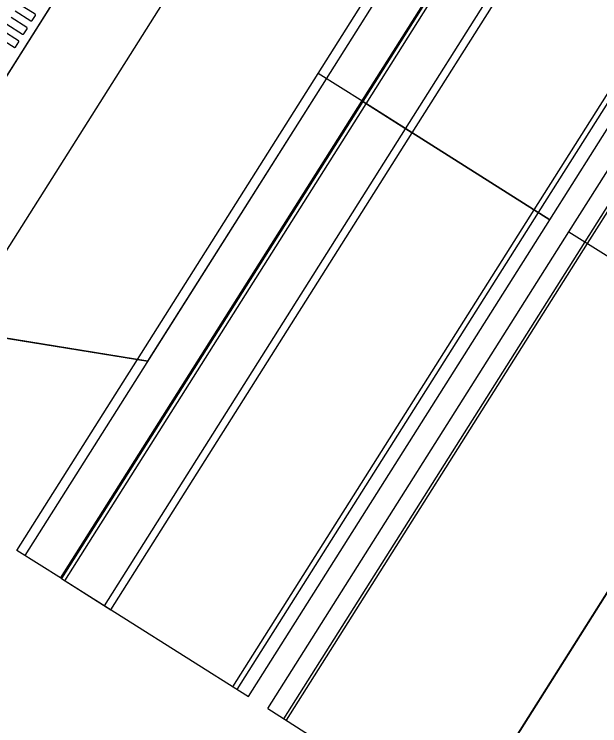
# Model space of a CAD drawing. Extents: x -746176 to -739709, y -1128407 to -1124482.
# Drawn here: x -743177.458 to -743175.59, y -1127100.53 to -1127098.259 of the extents above; entities that cross this region are included whole.
import ezdxf

# ---------------------------------------------------------------- set-up
doc = ezdxf.new("R2010")
doc.units = 0
for name, color, linetype in [('_Zabezpečovací zařízení_trasa', 7, 'Continuous'), ('KOMUNIKACE_KRAJNICE', 7, 'Continuous'), ('ODVODNENI', 7, 'Continuous'), ('OSA', 7, 'Continuous'), ('PREJEZD_KCE', 7, 'Continuous'), ('SRAFA_UPRAVA', 7, 'Continuous'), ('ZAVER_ZIDKA', 7, 'Continuous')]:
    doc.layers.add(name, color=color, linetype=linetype)

msp = doc.modelspace()

# ---------------------------------------------------------------- linework, layer by layer
at = {"layer": '_Zabezpečovací zařízení_trasa'}
msp.add_lwpolyline([(-743018.819, -1126847.7365), (-743049.2803, -1126895.9513), (-743072.4868, -1126932.7514), (-743098.6471, -1126974.1456), (-743125.9402, -1127017.3839), (-743152.604, -1127059.6082), (-743175.0227, -1127095.1157), (-743199.1633, -1127133.3459), (-743215.971, -1127159.9412), (-743232.818, -1127186.5147), (-743247.4563, -1127209.8113), (-743254.52, -1127221.6389), (-743261.299, -1127233.6914), (-743264.1553, -1127239.1951), (-743264.862, -1127241.1083), (-743267.3367, -1127245.816), (-743268.2889, -1127247.1585), (-743271.7107, -1127253.7504), (-743281.1217, -1127274.1963), (-743291.9232, -1127301.4196), (-743296.7241, -1127315.2221), (-743301.1161, -1127329.1278), (-743306.7868, -1127349.5059)], dxfattribs=at)
at = {"layer": 'KOMUNIKACE_KRAJNICE'}
msp.add_lwpolyline([(-743177.0313, -1127099.3662), (-743177.9618, -1127099.2147)], dxfattribs=at)
at = {"layer": 'ODVODNENI'}
msp.add_lwpolyline([(-743177.6275, -1127098.6852), (-743177.0937, -1127097.8396), (-743177.2628, -1127097.7328), (-743177.7966, -1127098.5784)], close=True, dxfattribs=at)
for points in [[(-743177.3913, -1127098.2585), (-743177.4412, -1127098.2271)], [(-743177.418, -1127098.3008), (-743177.4678, -1127098.2693)], [(-743177.4545, -1127098.2482), (-743177.4046, -1127098.2797)], [(-743177.4005, -1127098.2787), (-743177.3904, -1127098.2627)], [(-743177.4812, -1127098.2904), (-743177.4313, -1127098.3219)], [(-743177.4446, -1127098.343), (-743177.4945, -1127098.3115)], [(-743177.4271, -1127098.3209), (-743177.417, -1127098.3049)], [(-743177.5078, -1127098.3326), (-743177.4579, -1127098.3641)], [(-743177.4538, -1127098.3632), (-743177.4437, -1127098.3471)]]:
    msp.add_lwpolyline(points, dxfattribs=at)
for centre, start, end in [((-743177.3929, -1127098.2611), 327.7363, 57.7363), ((-743177.403, -1127098.2771), 237.7363, 327.7363), ((-743177.4196, -1127098.3033), 327.7363, 57.7363), ((-743177.4297, -1127098.3193), 237.7363, 327.7363), ((-743177.4462, -1127098.3455), 327.7363, 57.7363), ((-743177.4563, -1127098.3616), 237.7363, 327.7363)]:
    msp.add_arc(centre, 0.003, start, end, dxfattribs=at)
at = {"layer": 'OSA'}
msp.add_lwpolyline([(-743169.5301, -1127090.5416), (-743178.7118, -1127105.0859)], dxfattribs=at)
at = {"layer": 'PREJEZD_KCE'}
for p, q in [((-743175.3855, -1127097.0155), (-743176.3463, -1127098.5376)), ((-743175.7992, -1127098.8829), (-743174.8384, -1127097.3609)), ((-743175.7854, -1127098.8917), (-743174.8245, -1127097.3696)), ((-743175.7494, -1127098.9144), (-743174.7885, -1127097.3923)), ((-743175.6885, -1127098.9528), (-743174.7276, -1127097.4308)), ((-743174.6769, -1127097.4628), (-743175.6378, -1127098.9849)), ((-743174.6689, -1127097.4679), (-743175.6297, -1127098.9899)), ((-743176.3463, -1127098.5376), (-743177.3072, -1127100.0596)), ((-743176.3463, -1127098.5376), (-743175.7494, -1127098.9144)), ((-743175.7494, -1127098.9144), (-743176.3463, -1127098.5376)), ((-743176.7601, -1127100.405), (-743175.7992, -1127098.8829)), ((-743176.7462, -1127100.4138), (-743175.7854, -1127098.8917)), ((-743176.7103, -1127100.4365), (-743175.7494, -1127098.9144)), ((-743176.6494, -1127100.4749), (-743175.6885, -1127098.9528)), ((-743175.6885, -1127098.9528), (-743175.0818, -1127099.3359)), ((-743175.6885, -1127098.9528), (-743175.0818, -1127099.3359)), ((-743175.6378, -1127098.9849), (-743176.5986, -1127100.5069)), ((-743175.6297, -1127098.9899), (-743176.5906, -1127100.512)), ((-743175.0818, -1127099.3359), (-743176.0427, -1127100.8579)), ((-743176.0427, -1127100.8579), (-743175.0818, -1127099.3359)), ((-743177.3072, -1127100.0596), (-743176.7103, -1127100.4365)), ((-743176.6494, -1127100.4749), (-743176.0427, -1127100.8579))]:
    msp.add_line(p, q, dxfattribs=at)
at = {"layer": 'SRAFA_UPRAVA'}
for p, q in [((-743176.8018, -1127097.3773), (-743177.9618, -1127099.2147)), ((-743176.4621, -1127098.4645), (-743175.8714, -1127097.5288)), ((-743177.0313, -1127099.3662), (-743176.4621, -1127098.4645)), ((-743177.9618, -1127099.2147), (-743177.0313, -1127099.3662))]:
    msp.add_line(p, q, dxfattribs=at)
at = {"layer": 'ZAVER_ZIDKA'}
for p, q in [((-743176.4888, -1127098.4477), (-743175.5279, -1127096.9256)), ((-743176.4621, -1127098.4645), (-743175.5012, -1127096.9424)), ((-743176.3491, -1127098.5358), (-743175.3882, -1127097.0137)), ((-743176.3355, -1127098.5444), (-743175.3747, -1127097.0223)), ((-743176.2092, -1127098.6241), (-743175.2484, -1127097.102)), ((-743176.1886, -1127098.6372), (-743175.2277, -1127097.1151)), ((-743177.4496, -1127099.9697), (-743176.4888, -1127098.4477)), ((-743176.3463, -1127098.5376), (-743176.4888, -1127098.4477)), ((-743176.3463, -1127098.5376), (-743176.4888, -1127098.4477)), ((-743177.4229, -1127099.9866), (-743176.4621, -1127098.4645)), ((-743177.31, -1127100.0579), (-743176.3491, -1127098.5358)), ((-743176.3463, -1127098.5376), (-743176.1886, -1127098.6372)), ((-743176.3463, -1127098.5376), (-743176.1886, -1127098.6372)), ((-743177.2964, -1127100.0665), (-743176.3355, -1127098.5444)), ((-743177.1701, -1127100.1462), (-743176.2092, -1127098.6241)), ((-743177.1494, -1127100.1592), (-743176.1886, -1127098.6372)), ((-743177.3072, -1127100.0596), (-743177.4496, -1127099.9697)), ((-743177.3072, -1127100.0596), (-743177.1494, -1127100.1592))]:
    msp.add_line(p, q, dxfattribs=at)

doc.saveas('drawing.dxf')
